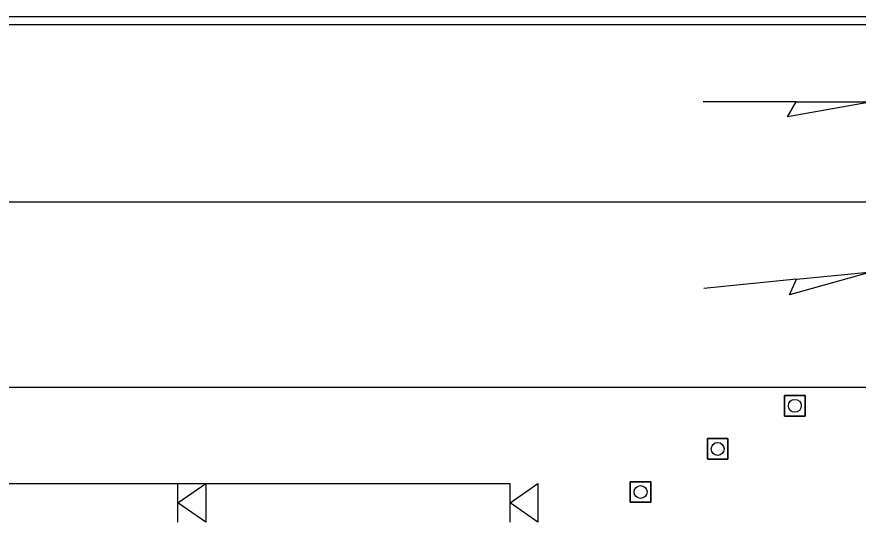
# Model space of a CAD drawing. Extents: x 99999.1 to 100096.1, y 99995 to 100010.7.
# Drawn here: x 100064.63 to 100066.813, y 100005.036 to 100006.346 of the extents above; entities that cross this region are included whole.
import ezdxf

# ---------------------------------------------------------------- set-up
doc = ezdxf.new("R2010")
doc.units = 0
for name, color, linetype in [('RD_MK_LineEdgeWhite', 7, 'Continuous'), ('RD_MK_LineLane', 7, 'Continuous'), ('RD_MK_LineTwoWayLtTurn', 7, 'Continuous'), ('TR_WZ_PortableSignMountBlk-Org', 7, 'Continuous'), ('TR_WZ_PortableSignMountBlk-Wht', 7, 'Continuous'), ('TR_WZ_TrafficCone', 7, 'Continuous'), ('TR_WZ_WorkZoneDetails', 7, 'Continuous')]:
    doc.layers.add(name, color=color, linetype=linetype)

msp = doc.modelspace()

# ---------------------------------------------------------------- linework, layer by layer
at = {"layer": 'RD_MK_LineEdgeWhite'}
msp.add_line((100060.8283, 100005.3857), (100074.8933, 100005.3857), dxfattribs=at)
at = {"layer": 'RD_MK_LineLane'}
msp.add_lwpolyline([(100074.8933, 100005.8657), (100060.8283, 100005.8657)], dxfattribs=at)
at = {"layer": 'RD_MK_LineTwoWayLtTurn'}
msp.add_line((100060.8283, 100006.3257), (100074.8933, 100006.3257), dxfattribs=at)
msp.add_lwpolyline([(100074.8933, 100006.3457), (100060.8283, 100006.3457)], dxfattribs=at)
at = {"layer": 'TR_WZ_PortableSignMountBlk-Org'}
msp.add_line((100065.0486, 100005.0358), (100065.0486, 100005.1358), dxfattribs=at)
msp.add_lwpolyline([(100065.0486, 100005.0857), (100065.1204, 100005.1358), (100065.1204, 100005.0358)], close=True, dxfattribs=at)
at = {"layer": 'TR_WZ_PortableSignMountBlk-Wht'}
msp.add_line((100065.9101, 100005.0358), (100065.9101, 100005.1358), dxfattribs=at)
msp.add_lwpolyline([(100065.9101, 100005.0857), (100065.9819, 100005.1358), (100065.9819, 100005.0358)], close=True, dxfattribs=at)
at = {"layer": 'TR_WZ_TrafficCone'}
for points in [[(100066.622, 100005.3641), (100066.6753, 100005.3641), (100066.6753, 100005.3107), (100066.622, 100005.3107), (100066.622, 100005.3641)], [(100066.622, 100005.3107), (100066.6753, 100005.3107), (100066.6753, 100005.3641), (100066.622, 100005.3641), (100066.622, 100005.3107)], [(100066.422, 100005.2524), (100066.4753, 100005.2524), (100066.4753, 100005.1991), (100066.422, 100005.1991), (100066.422, 100005.2524)], [(100066.422, 100005.1991), (100066.4753, 100005.1991), (100066.4753, 100005.2524), (100066.422, 100005.2524), (100066.422, 100005.1991)], [(100066.222, 100005.1407), (100066.2753, 100005.1407), (100066.2753, 100005.0874), (100066.222, 100005.0874), (100066.222, 100005.1407)], [(100066.222, 100005.0874), (100066.2753, 100005.0874), (100066.2753, 100005.1407), (100066.222, 100005.1407), (100066.222, 100005.0874)]]:
    msp.add_lwpolyline(points, dxfattribs=at)
for centre in [(100066.6487, 100005.3374), (100066.4487, 100005.2257), (100066.2487, 100005.1141)]:
    msp.add_circle(centre, 0.0167, dxfattribs=at)
at = {"layer": 'TR_WZ_WorkZoneDetails'}
for p, q in [((100066.6521, 100006.125), (100066.411, 100006.125)), ((100066.6531, 100005.6655), (100066.4131, 100005.6415)), ((100061.4486, 100005.1358), (100065.9101, 100005.1358))]:
    msp.add_line(p, q, dxfattribs=at)
for points in [[(100066.8486, 100006.125), (100066.6298, 100006.0864), (100066.6521, 100006.125)], [(100066.8486, 100005.685), (100066.6347, 100005.6249), (100066.6531, 100005.6655)]]:
    msp.add_lwpolyline(points, close=True, dxfattribs=at)

doc.saveas('drawing.dxf')
